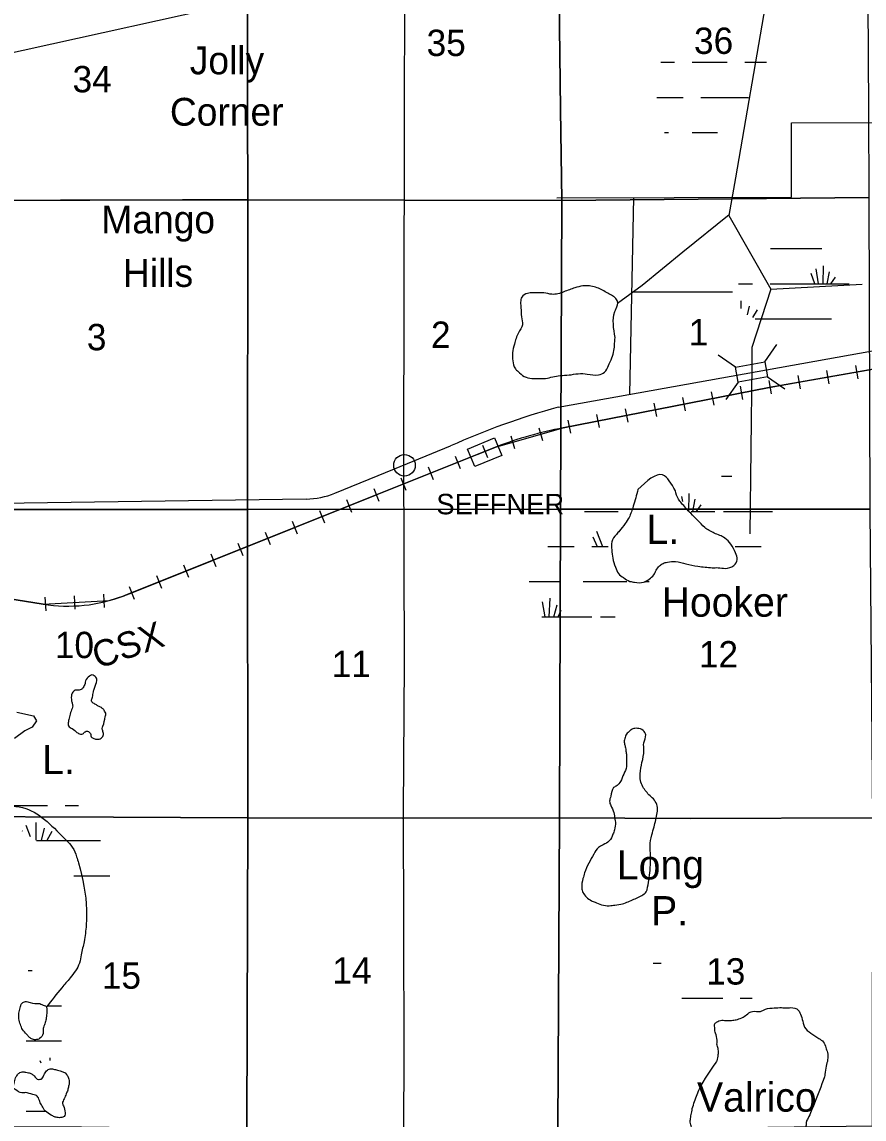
# Model space of a CAD drawing. Extents: x 380424 to 701066, y 1117407 to 1412949.
# Drawn here: x 560023 to 574411, y 1315661 to 1334405 of the extents above; entities that cross this region are included whole.
import ezdxf

# ---------------------------------------------------------------- set-up
doc = ezdxf.new("R2010")
doc.units = 0
for name, color, linetype in [('Bridges and Drawbridges State Highways', 7, 'Continuous'), ('Communities and Subdivisions Names without Post Office', 7, 'Continuous'), ('Lakes and Ponds', 7, 'Continuous'), ('Lakes and Ponds Text', 7, 'Continuous'), ('Local Roads Paved', 7, 'Continuous'), ('Narrow Canals', 7, 'Continuous'), ('Railroad Stations', 7, 'Continuous'), ('Railroads', 7, 'Continuous'), ('Railroads Text', 7, 'Continuous'), ('Section Lines', 7, 'Continuous'), ('Section Numbers', 7, 'Continuous'), ('State Routes Highway Center Lines', 7, 'Continuous'), ('Swamps', 7, 'Continuous'), ('Town Centers', 7, 'Continuous'), ('Township  and Range lines', 7, 'Continuous'), ('US Routes Highway Center Lines', 7, 'Continuous')]:
    doc.layers.add(name, color=color, linetype=linetype)

msp = doc.modelspace()

# ---------------------------------------------------------------- linework, layer by layer
at = {"layer": 'Bridges and Drawbridges State Highways'}
for p, q in [((572717, 1328596), (572923, 1328893)), ((572213, 1328505), (571916, 1328712)), ((572258, 1328253), (572051, 1327956)), ((572762, 1328344), (573059, 1328137))]:
    msp.add_line(p, q, dxfattribs=at)
msp.add_lwpolyline([(572213, 1328505), (572717, 1328596), (572762, 1328344), (572258, 1328253)], close=True, dxfattribs=at)
at = {"layer": 'Lakes and Ponds'}
msp.add_line((560597, 1316505), (560631, 1316498), dxfattribs=at)
msp.add_lwpolyline([(559933, 1322611), (560221, 1322553), (560272, 1322467), (560200, 1322359), (560070, 1322294), (559897, 1322164)], dxfattribs=at)
for points in [[(570158, 1329013), (570147, 1328881), (570132, 1328760), (570089, 1328633), (570047, 1328538), (569978, 1328422), (569873, 1328374), (569683, 1328390), (569525, 1328395), (569371, 1328374), (569218, 1328364), (569092, 1328343), (568970, 1328316), (568875, 1328316), (568733, 1328316), (568606, 1328348), (568501, 1328432), (568453, 1328480), (568411, 1328617), (568406, 1328754), (568437, 1328902), (568506, 1329092), (568574, 1329229), (568559, 1329367), (568548, 1329520), (568543, 1329615), (568564, 1329704), (568659, 1329768), (568844, 1329778), (568939, 1329778), (569076, 1329752), (569282, 1329794), (569472, 1329863), (569609, 1329894), (569825, 1329873), (570010, 1329784), (570095, 1329736), (570158, 1329694), (570200, 1329631), (570174, 1329509), (570153, 1329456), (570158, 1329013)], [(571187, 1326395), (570968, 1326665), (570548, 1326416)], [(570548, 1326416), (570469, 1326131), (570395, 1325941), (570327, 1325835), (570232, 1325709), (570179, 1325651), (570100, 1325524), (570100, 1325387), (570116, 1325244), (570163, 1325091), (570216, 1324980), (570300, 1324912), (570411, 1324848), (570490, 1324833), (570643, 1324833), (570738, 1324885), (570818, 1324959), (570860, 1325038), (570918, 1325112), (570976, 1325155), (571050, 1325176), (571192, 1325186), (571367, 1325149), (571572, 1325107), (571694, 1325091), (571815, 1325081), (571916, 1325081), (572042, 1325070), (572185, 1325118), (572243, 1325218), (572216, 1325334), (572137, 1325482), (572032, 1325587), (571852, 1325672), (571689, 1325767), (571567, 1325894), (571451, 1326010), (571367, 1326099), (571293, 1326184), (571240, 1326252), (571187, 1326395)], [(561444, 1322537), (561407, 1322373), (561396, 1322336), (561407, 1322283), (561412, 1322215), (561396, 1322183), (561359, 1322157), (561296, 1322151), (561238, 1322167), (561206, 1322193), (561201, 1322230), (561180, 1322267), (561143, 1322288), (561101, 1322278), (561064, 1322241), (561021, 1322236), (560963, 1322267), (560884, 1322331), (560821, 1322378), (560816, 1322447), (560837, 1322531), (560863, 1322632), (560890, 1322721), (560879, 1322774), (560868, 1322832), (560868, 1322890), (560890, 1322954), (560916, 1322980), (560953, 1322990), (561000, 1322990), (561037, 1323001), (561069, 1323033), (561101, 1323101), (561111, 1323149), (561175, 1323228), (561217, 1323249), (561259, 1323233), (561301, 1323180), (561275, 1323059), (561254, 1322990), (561243, 1322959), (561227, 1322869), (561211, 1322806), (561227, 1322779), (561285, 1322742), (561328, 1322716), (561380, 1322690), (561417, 1322658), (561433, 1322632), (561454, 1322595), (561444, 1322537)], [(570756, 1320300), (570754, 1320325), (570786, 1320515), (570823, 1320652), (570876, 1320895), (570876, 1321011), (570828, 1321112), (570754, 1321185), (570633, 1321338), (570591, 1321444), (570585, 1321560), (570617, 1321755), (570649, 1321961), (570649, 1322088), (570680, 1322225), (570638, 1322299), (570538, 1322336), (570459, 1322326), (570411, 1322294), (570353, 1322236), (570322, 1322162), (570316, 1322083), (570332, 1322019), (570343, 1321945), (570353, 1321882), (570353, 1321782), (570353, 1321682), (570306, 1321555), (570248, 1321428), (570190, 1321360), (570132, 1321323), (570084, 1321180), (570063, 1321090), (570084, 1321017), (570137, 1320900), (570153, 1320784), (570163, 1320731), (570147, 1320605), (570121, 1320526), (570058, 1320415), (569952, 1320346), (569873, 1320299), (569794, 1320188), (569709, 1320035), (569635, 1319866), (569609, 1319771), (569588, 1319607), (569609, 1319533), (569667, 1319454), (569752, 1319391), (569815, 1319364), (569926, 1319322), (570058, 1319306), (570153, 1319317), (570285, 1319338), (570380, 1319375), (570480, 1319417), (570654, 1319507), (570696, 1319554), (570704, 1319580)], [(570704, 1319580), (570756, 1319908), (570756, 1320300)], [(560330, 1317633), (560161, 1317654), (560082, 1317670), (560024, 1317638), (559992, 1317564), (559971, 1317374), (559998, 1317274), (560034, 1317190), (560103, 1317111), (560140, 1317068), (560188, 1317031), (560256, 1317016), (560325, 1317037), (560383, 1317121), (560388, 1317206), (560415, 1317290), (560436, 1317369), (560441, 1317417), (560446, 1317464), (560446, 1317501), (560446, 1317554), (560441, 1317580), (560404, 1317601), (560330, 1317633)], [(571883, 1316629), (571900, 1316657), (571921, 1316762), (571921, 1316847), (571900, 1316921), (571900, 1317010), (571873, 1317127), (571863, 1317169), (571863, 1317227), (571857, 1317274), (571889, 1317317), (571979, 1317348), (572074, 1317343), (572169, 1317348), (572248, 1317364), (572343, 1317401), (572507, 1317501), (572639, 1317501), (572728, 1317538), (572876, 1317559), (573003, 1317565), (573077, 1317559), (573161, 1317565), (573288, 1317522), (573335, 1317427), (573372, 1317301), (573393, 1317232), (573504, 1317127), (573641, 1317037), (573715, 1316979), (573758, 1316884), (573784, 1316799), (573789, 1316673), (573763, 1316567), (573742, 1316425), (573736, 1316380)], [(571476, 1315840), (571557, 1316081), (571883, 1316629)], [(560631, 1316498), (560789, 1316419), (560816, 1316361), (560831, 1316282), (560821, 1316224), (560805, 1316155), (560779, 1316092), (560747, 1316007), (560715, 1315928), (560731, 1315886), (560763, 1315770), (560758, 1315722), (560721, 1315696), (560684, 1315685), (560641, 1315685), (560578, 1315701), (560520, 1315728), (560425, 1315796), (560404, 1315817), (560378, 1315865), (560335, 1315939), (560304, 1316023), (560256, 1316071), (560209, 1316081), (560082, 1316113), (560024, 1316108), (559908, 1316166), (559881, 1316187), (559892, 1316271), (559913, 1316366), (559945, 1316414), (559987, 1316456), (560029, 1316467), (560087, 1316461), (560135, 1316451), (560188, 1316435), (560230, 1316398), (560304, 1316335), (560335, 1316340), (560362, 1316351), (560383, 1316382), (560409, 1316435), (560457, 1316498), (560525, 1316519), (560597, 1316505)], [(573736, 1316380), (573558, 1315918), (573457, 1315675)], [(573457, 1315675), (573425, 1315617), (573420, 1315559), (573399, 1315496), (573341, 1315432), (573293, 1315395), (573261, 1315353), (573230, 1315284), (573209, 1315205), (573188, 1315131), (573166, 1315105), (573114, 1315031), (573098, 1314947), (573077, 1314862), (573056, 1314778), (573045, 1314714), (573045, 1314699), (572987, 1314593), (572966, 1314588), (572908, 1314545), (572892, 1314540), (572839, 1314530), (572750, 1314514), (572670, 1314519), (572575, 1314567), (572533, 1314598), (572470, 1314630), (572401, 1314651), (572333, 1314672), (572280, 1314651), (572227, 1314609), (572169, 1314545), (572111, 1314472), (572042, 1314503), (572005, 1314556), (571953, 1314604), (571905, 1314699), (571879, 1314841), (571842, 1314962), (571805, 1315042), (571762, 1315105), (571720, 1315142), (571657, 1315200), (571604, 1315253), (571557, 1315300), (571514, 1315369), (571499, 1315406), (571462, 1315522), (571441, 1315606), (571446, 1315670), (571462, 1315759), (571472, 1315812), (571476, 1315840)]]:
    msp.add_spline(points, degree=3, dxfattribs=at)
at = {"layer": 'Local Roads Paved'}
for points in [[(566568, 1340660), (566543, 1327009), (566554, 1323461), (566538, 1320917), (566544, 1318950), (566548, 1316755), (566540, 1315503), (566535, 1314123), (566538, 1313712), (566553, 1311564), (566557, 1310378)], [(569161, 1331402), (573169, 1331412), (573169, 1332684), (579937, 1332693)], [(570470, 1331405), (570403, 1328044)], [(570438, 1329793), (572161, 1329792)]]:
    msp.add_lwpolyline(points, dxfattribs=at)
at = {"layer": 'Narrow Canals'}
for points in [[(570831, 1345001), (570969, 1344065), (571091, 1342973), (571155, 1342527), (571233, 1341991), (571856, 1340883), (573217, 1338382), (573204, 1337605), (573201, 1337454), (572721, 1334678), (572214, 1331742), (572103, 1331101), (572816, 1329840), (572494, 1328843), (572491, 1328553), (572462, 1325661)], [(570199, 1329599), (570620, 1329910), (571313, 1330478), (572106, 1331115)], [(572816, 1329840), (574378, 1329924)]]:
    msp.add_lwpolyline(points, dxfattribs=at)
msp.add_spline([(559104, 1320876), (560087, 1320966), (560778, 1320427), (560884, 1320306), (560958, 1320142), (560989, 1320037), (561127, 1319234), (561121, 1318976), (561084, 1318691), (561037, 1318469), (561005, 1318327), (560847, 1318073), (560704, 1317904), (560443, 1317577)], degree=3, dxfattribs=at)
at = {"layer": 'Railroad Stations'}
msp.add_lwpolyline([(567636, 1327109), (568098, 1327299), (568222, 1326998), (567759, 1326808)], close=True, dxfattribs=at)
at = {"layer": 'Railroads'}
for p, q in [((573770, 1328451), (573810, 1328224)), ((574262, 1328537), (574302, 1328310)), ((572785, 1328278), (572825, 1328051)), ((573277, 1328364), (573317, 1328138)), ((571801, 1328085), (571846, 1327859)), ((572292, 1328182), (572336, 1327956)), ((570820, 1327892), (570864, 1327667)), ((571311, 1327989), (571355, 1327763)), ((569839, 1327700), (569883, 1327474)), ((570329, 1327796), (570374, 1327570)), ((568856, 1327473), (568919, 1327252)), ((569348, 1327603), (569393, 1327378)), ((568375, 1327336), (568438, 1327115)), ((568129, 1327147), (561766, 1324600)), ((567890, 1327175), (567975, 1326962)), ((567426, 1326989), (567511, 1326776)), ((566961, 1326803), (567047, 1326590)), ((566497, 1326618), (566583, 1326404)), ((566033, 1326432), (566119, 1326218)), ((565569, 1326246), (565654, 1326032)), ((565105, 1326060), (565190, 1325847)), ((564640, 1325874), (564726, 1325661)), ((564176, 1325689), (564262, 1325475)), ((563712, 1325503), (563798, 1325289)), ((563248, 1325317), (563333, 1325103)), ((562784, 1325131), (562869, 1324918)), ((562320, 1324945), (562405, 1324732)), ((560385, 1324459), (558176, 1324811)), ((561855, 1324759), (561941, 1324546)), ((560416, 1324576), (560429, 1324346)), ((560916, 1324603), (560928, 1324373)), ((561415, 1324629), (561427, 1324399))]:
    msp.add_line(p, q, dxfattribs=at)
for points in [[(640692, 1343147), (629949, 1340915), (624435, 1339739), (621153, 1339111), (616727, 1338272), (613080, 1337623), (605941, 1336346), (600697, 1334953), (594945, 1333301), (589943, 1331903), (586640, 1330964), (583237, 1330046), (578451, 1329154), (572789, 1328162), (569270, 1327471)], [(573297, 1328251), (578451, 1329154), (579206, 1329295)], [(567468, 1326882), (568129, 1327147), (569270, 1327471), (572789, 1328162), (573297, 1328251)], [(561898, 1324653), (567468, 1326882)], [(556077, 1324201), (556831, 1324593), (557815, 1324838), (558176, 1324811), (560385, 1324459), (561516, 1324519), (561766, 1324600), (561898, 1324653)]]:
    msp.add_lwpolyline(points, dxfattribs=at)
for centre, radius, start, end in [((570541, 1320821), 6770, 100.8186, 110.8704), ((560811, 1327130), 2705, 260.9428, 290.6971)]:
    msp.add_arc(centre, radius, start, end, dxfattribs=at)
at = {"layer": 'Section Lines'}
for points in [[(563869, 1336683), (563877, 1332921), (563881, 1331364), (562768, 1331367), (558593, 1331352), (558580, 1331352), (558577, 1332934), (558569, 1336684), (558576, 1336684), (563862, 1336683)], [(569179, 1336668), (569227, 1332909), (569249, 1331353), (569234, 1331352), (563881, 1331364), (563877, 1332921), (563869, 1336683)], [(574464, 1336614), (574486, 1332897), (574495, 1331405), (569249, 1331353), (569227, 1332909), (569179, 1336668)], [(574495, 1331405), (574495, 1331400), (574509, 1326083), (571574, 1326082), (569232, 1326080), (569224, 1326079), (569225, 1326090), (569249, 1331353)], [(563881, 1331364), (563874, 1326082), (563874, 1326077), (558594, 1326074), (558589, 1326074), (558589, 1326105), (558580, 1331352), (558593, 1331352), (562768, 1331367)], [(569249, 1331353), (569225, 1326090), (569224, 1326079), (563879, 1326077), (563874, 1326077), (563874, 1326082), (563881, 1331364), (569234, 1331352)], [(563874, 1326077), (563883, 1320815), (563884, 1320808), (563879, 1320808), (561586, 1320820), (558569, 1320831), (558569, 1320847), (558589, 1326074), (558594, 1326074)], [(569224, 1326079), (569205, 1320814), (569206, 1320810), (569196, 1320810), (566521, 1320802), (563884, 1320808), (563883, 1320815), (563874, 1326077), (563879, 1326077)], [(574509, 1326083), (574509, 1326069), (574555, 1320810), (571442, 1320798), (569206, 1320810), (569205, 1320814), (569224, 1326079), (569232, 1326080), (571574, 1326082)], [(563884, 1320808), (563864, 1315517), (563864, 1315491), (561041, 1315521), (558615, 1315529), (558615, 1315538), (558569, 1320831), (561586, 1320820), (563879, 1320808)], [(569206, 1320810), (569181, 1315483), (569181, 1315469), (563874, 1315492), (563864, 1315491), (563864, 1315517), (563884, 1320808), (566521, 1320802), (569196, 1320810)], [(574555, 1320810), (574555, 1320800), (574551, 1315545), (574551, 1315539), (569206, 1315469), (569181, 1315469), (569181, 1315483), (569206, 1320810), (571442, 1320798)]]:
    msp.add_lwpolyline(points, close=True, dxfattribs=at)
at = {"layer": 'State Routes Highway Center Lines'}
for points in [[(569185, 1327826), (576747, 1329180), (579464, 1329734), (581786, 1330146), (583237, 1330431), (584593, 1330843), (585101, 1331025), (586271, 1331444), (587558, 1331645), (595272, 1333845)], [(565369, 1326354), (566389, 1326771), (567345, 1327162)], [(493024, 1326372), (500010, 1326349), (502518, 1326341), (509056, 1326319), (511532, 1326311), (522281, 1326276), (530649, 1326248), (533643, 1326238), (548419, 1326189), (552952, 1326174), (557323, 1326160), (557809, 1326158), (559657, 1326184), (559657, 1326184), (564881, 1326255)]]:
    msp.add_lwpolyline(points, dxfattribs=at)
for centre, radius, start, end in [((572743, 1315079), 13234, 105.5959, 114.0759), ((564863, 1327592), 1338, 270.7805, 292.2343)]:
    msp.add_arc(centre, radius, start, end, dxfattribs=at)
at = {"layer": 'Swamps'}
for p, q in [((571472, 1333717), (572072, 1333717)), ((570872, 1333117), (571322, 1333117)), ((573572, 1329933), (573506, 1330106)), ((573634, 1329932), (573595, 1330186)), ((573712, 1329932), (573718, 1330236)), ((573779, 1329932), (573822, 1330138)), ((572806, 1329932), (573406, 1329932)), ((573406, 1329932), (574156, 1329932)), ((573842, 1329932), (573925, 1330046)), ((573406, 1329332), (573856, 1329332)), ((571416, 1326044), (571422, 1326348)), ((571312, 1326211), (571299, 1326297)), ((571484, 1326044), (571526, 1326250)), ((571546, 1326043), (571630, 1326157)), ((571457, 1326044), (571860, 1326044)), ((569779, 1325610), (569850, 1325444)), ((569840, 1325707), (569943, 1325444)), ((569010, 1325444), (569460, 1325444)), ((569760, 1325444), (570040, 1325444)), ((569610, 1324844), (570360, 1324844)), ((568961, 1324244), (568915, 1324498)), ((569032, 1324244), (569049, 1324560)), ((569109, 1324244), (569167, 1324448)), ((569185, 1324244), (569234, 1324353)), ((559859, 1321019), (560459, 1321019)), ((560403, 1320633), (560349, 1320419)), ((560536, 1320573), (560446, 1320419)), ((560909, 1319819), (561359, 1319819)), ((560467, 1317597), (560698, 1317597)), ((560098, 1316997), (560698, 1316997))]:
    msp.add_line(p, q, dxfattribs=at)
for points in [[(570937, 1333717), (571172, 1333717)], [(572372, 1333717), (572745, 1333717)], [(571622, 1333117), (572434, 1333117)], [(571003, 1332517), (571072, 1332517)], [(571472, 1332517), (571909, 1332517)], [(572815, 1330532), (573406, 1330532)], [(573406, 1330532), (573689, 1330532)], [(572264, 1329932), (572506, 1329932)], [(572305, 1329643), (572305, 1329507)], [(572450, 1329547), (572413, 1329399)], [(572583, 1329486), (572506, 1329355)], [(572552, 1329332), (573406, 1329332)], [(571977, 1326644), (572150, 1326644)], [(569636, 1326044), (570210, 1326044)], [(572010, 1326044), (572849, 1326044)], [(572207, 1325444), (572651, 1325444)], [(568691, 1324844), (569210, 1324844)], [(570660, 1324844), (570740, 1324844)], [(568906, 1324244), (569760, 1324244)], [(569910, 1324244), (570160, 1324244)], [(560759, 1321019), (560992, 1321019)], [(560258, 1320730), (560258, 1320427)], [(560028, 1320585), (560030, 1320580)], [(560088, 1320681), (560163, 1320491)], [(560269, 1320419), (561359, 1320419)], [(561359, 1320419), (561368, 1320419)], [(561359, 1319819), (561526, 1319819)], [(570808, 1318327), (570947, 1318327)], [(560127, 1318197), (560196, 1318197)], [(571298, 1317727), (571997, 1317727)], [(572297, 1317727), (572498, 1317727)], [(560327, 1316660), (560343, 1316620)], [(560497, 1316708), (560497, 1316663)], [(560098, 1315797), (560430, 1315797)]]:
    msp.add_lwpolyline(points, dxfattribs=at)
at = {"layer": 'Town Centers'}
msp.add_circle((566559, 1326831), 184, dxfattribs=at)
at = {"layer": 'Township  and Range lines'}
for p, q in [((569249, 1331353), (574495, 1331405)), ((558593, 1331352), (562768, 1331367)), ((562768, 1331367), (563881, 1331364)), ((563881, 1331364), (569234, 1331352)), ((569234, 1331352), (569249, 1331353))]:
    msp.add_line(p, q, dxfattribs=at)
at = {"layer": 'US Routes Highway Center Lines'}
msp.add_line((568893, 1335875), (547920, 1331240), dxfattribs=at)

# ---------------------------------------------------------------- texts
at = {"layer": 'Communities and Subdivisions Names without Post Office'}
for s, p in [('Jolly', (562891, 1333511)), ('Corner', (562551, 1332633)), ('Mango', (561380, 1330793)), ('Hills', (561749, 1329879))]:
    msp.add_text(s, height=475, rotation=0.0006, dxfattribs=at).set_placement(p)
at = {"layer": 'Lakes and Ponds Text'}
for s, p in [('L.', (570694, 1325487)), ('Hooker', (570954, 1324244)), ('L.', (560369, 1321554)), ('Long', (570189, 1319755)), ('P.', (570773, 1318970)), ('Valrico', (571557, 1315787))]:
    msp.add_text(s, height=500, rotation=0.0006, dxfattribs=at).set_placement(p)
at = {"layer": 'Railroads Text'}
for s, height, rotation, p in [('SEFFNER', 350, 0.0006, (567103, 1325993)), ('CSX', 450, 18.8756, (561318, 1323349))]:
    msp.add_text(s, height=height, rotation=rotation, dxfattribs=at).set_placement(p)
at = {"layer": 'Section Numbers'}
for s, p in [('35', (566937, 1333823)), ('36', (571506, 1333859)), ('34', (560888, 1333203)), ('3', (561132, 1328796)), ('2', (567012, 1328837)), ('1', (571415, 1328879)), ('10', (560585, 1323536)), ('12', (571589, 1323377)), ('11', (565315, 1323212)), ('15', (561388, 1317888)), ('14', (565328, 1317976)), ('13', (571714, 1317959))]:
    msp.add_text(s, height=450, dxfattribs=at).set_placement(p)

doc.saveas('drawing.dxf')
